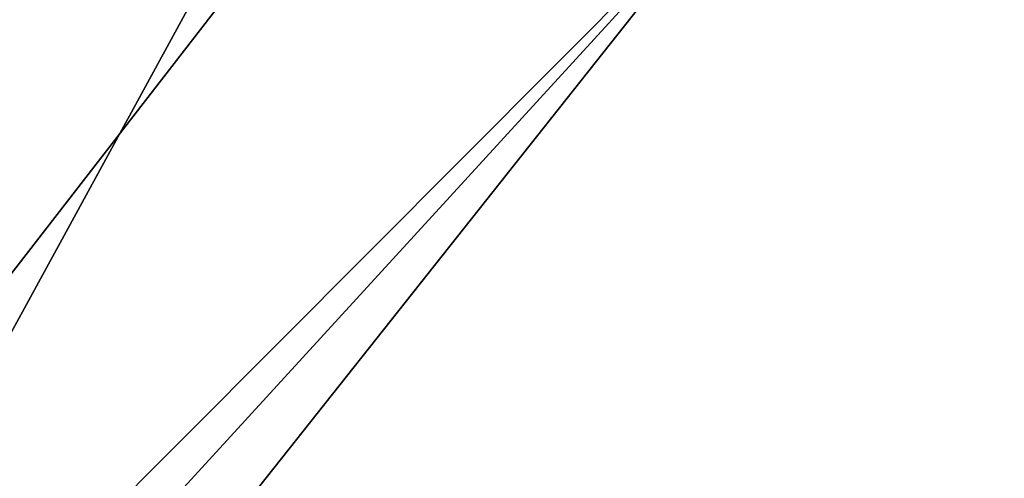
# Model space of a CAD drawing. Header units: inches. Extents: x 0 to 63.6, y -63.6 to 0.
# Tile 305 of 403: x 63.5867 to 63.6129, y -63.53 to -63.5178. Entities that reach past the tile are written whole.
import ezdxf

# ---------------------------------------------------------------- set-up
doc = ezdxf.new("R2010")
doc.units = ezdxf.units.IN
doc.header["$LTSCALE"] = 0.03937
doc.header["$MEASUREMENT"] = 0
doc.layers.add('A-FURN-3-ST-BK', color=151, linetype='Continuous')

msp = doc.modelspace()

# ---------------------------------------------------------------- meshes
at = {"layer": 'A-FURN-3-ST-BK'}
mesh = msp.add_polyface(dxfattribs=at)
corners = [(63.463971, -63.592037, 32.727533), (63.406993, -63.627416, 32.687624), (63.44668, -63.627409, 32.611361), (63.512111, -63.59201, 32.635052), (63.465104, -63.627405, 32.527388), (63.534459, -63.591997, 32.533215), (63.514402, -63.605952, 32.5), (63.389117, -63.63961, 32.5), (63.370059, -63.63961, 32.595653), (63.564738, -63.566039, 32.535759), (63.605952, -63.514041, 32.5), (63.631398, -63.443896, 32.541359), (63.639115, -63.388624, 32.5), (63.600999, -63.388699, 32.691307), (63.492671, -63.388912, 32.853551), (63.543657, -63.444042, 32.783347), (63.603581, -63.443943, 32.668171), (63.540678, -63.566059, 32.645395), (63.367127, -63.444337, 32.938075), (63.464764, -63.444174, 32.871396), (63.420626, -63.566157, 32.821057), (63.488851, -63.566101, 32.744959), (63.400601, -63.592074, 32.798218), (63.389117, -63.63961, 5.25), (63.514402, -63.605952, 5.25), (63.605952, -63.514041, 5.25), (63.639115, -63.388624, 5.25), (63.605622, -63.388756, 5.125), (63.602749, -63.503622, 5.187848), (63.532489, -63.594328, 5.244056), (63.476512, -63.606963, 5.162708), (63.451696, -63.503741, 5.036556), (63.389117, -63.38961, 5), (63.514116, -63.389117, 5.033494), (63.541105, -63.517549, 5.098239), (63.395448, -63.594436, 5.106799), (63.592021, -61.178951, 5.25), (63.556591, -61.130077, 5.125), (63.465156, -61.133687, 5.033494), (63.592021, -61.178951, 32.5), (63.443708, -61.13406, 32.853553), (63.330447, -63.389232, 32.961915), (63.552019, -61.13002, 32.691342)]
mesh.append_faces([[corners[k] for k in face] for face in [(0, 1, 2, 3), (3, 2, 4, 5), (5, 4, 6), (6, 4, 7), (8, 4, 2), (5, 6, 9), (9, 6, 10), (9, 10, 11), (11, 10, 12), (11, 12, 13), (14, 15, 13), (13, 15, 16), (13, 16, 11), (11, 16, 17, 9), (9, 17, 3, 5), (14, 18, 19), (14, 19, 15), (15, 19, 20, 21), (21, 20, 22, 0), (21, 0, 3, 17), (15, 21, 17, 16), (7, 23, 6), (6, 23, 24), (6, 24, 10), (10, 24, 25), (10, 25, 12), (12, 25, 26), (27, 26, 28), (28, 26, 25), (28, 25, 29), (29, 25, 24), (29, 24, 30), (30, 24, 23), (31, 32, 33), (31, 33, 34), (34, 33, 27), (34, 27, 28), (34, 28, 29, 30), (34, 30, 35, 31), (26, 27, 36), (27, 33, 37), (33, 32, 38), (12, 26, 39), (40, 41, 14), (42, 14, 13), (39, 13, 12)]])

doc.saveas('drawing.dxf')
